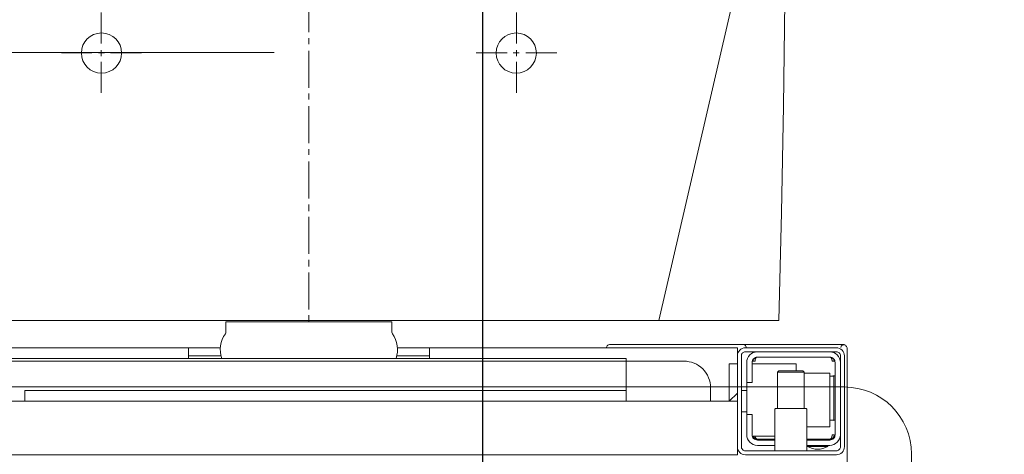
# Model space of a CAD drawing. Header units: millimetres. Extents: x 28291 to 177760, y -399809 to -170937.
# Tile 461 of 656: x 60884 to 60921, y -195400 to -195384. Entities that reach past the tile are written whole.
import ezdxf

# ---------------------------------------------------------------- set-up
doc = ezdxf.new("R2010")
doc.units = ezdxf.units.MM
doc.linetypes.add('HIDDEN2', pattern=[4.7625, 3.175, -1.5875])
doc.layers.get('0').update_dxf_attribs({"lineweight": 0})
for name, color, linetype, lineweight in [('!! 0_Istn-went', 5, 'Continuous', 13), ('!! wymiary osi', 250, 'Continuous', 9), ('Dimension (ISO)', 7, 'Continuous', 25)]:
    doc.layers.add(name, color=color, linetype=linetype, lineweight=lineweight)
doc.layers.add('!! 2_WYBURZENIA DO REMONTU', color=7, linetype='Continuous', lineweight=0, true_color=0x4d4d4d, plot=False)
doc.layers.add('!! 2_WYPOS- SANITARNE - zrealizowane', color=9, linetype='Continuous', lineweight=0, true_color=0x808080)
doc.layers.add('!!_@ wypos sanit nd', color=7, linetype='Continuous', lineweight=0, plot=False)
doc.styles.add('Note Text (ISO)', font='tahoma.ttf')
doc.styles.add('TXT', font='simplex.shx')
doc.dimstyles.new('Default (ISO)', dxfattribs={"dimscale": 5, "dimtxt": 5, "dimasz": 5, "dimexe": 3.175, "dimexo": 0, "dimgap": 0.762, "dimtad": 1, "dimdec": 0, "dimrnd": 1e-08, "dimzin": 0, "dimtxsty": 'Note Text (ISO)', "dimcen": 0.09, "dimdle": 10, "dimclrd": 256, "dimclre": 256, "dimclrt": 256, "dimazin": 0, "dimtfac": 0.70104, "dimtmove": 0, "dimatfit": 3, "dimfxl": 1, "dimtolj": 1, "dimtzin": 0, "dimlwd": -1, "dimlwe": -1, "dimarcsym": 0})
doc.dimstyles.new('DIM50', dxfattribs={"dimscale": 5, "dimtxt": 2.5, "dimasz": 1.5, "dimexe": 0, "dimexo": 0, "dimgap": 0.5, "dimtad": 1, "dimdec": 4, "dimrnd": 0.5, "dimdsep": 46, "dimtxsty": 'TXT', "dimblk1": 'TICK1', "dimblk2": 'TICK1', "dimsah": 1, "dimcen": 0, "dimse1": 1, "dimse2": 1, "dimclrd": 1, "dimclre": 7, "dimclrt": 9, "dimadec": 0, "dimazin": 0, "dimtfac": 1, "dimtdec": 4, "dimtmove": 2, "dimatfit": 3, "dimldrblk": 'TICK1', "dimfxl": 1, "dimtolj": 1, "dimarcsym": 0})

# ---------------------------------------------------------------- blocks, each defined once
blk = doc.blocks.new('A$C351F644B')
for p, q in [((16.707, 35.716), (13.073, 19.983)), ((13.073, 19.983), (-13.073, 19.983)), ((-20, 17.5), (20, 17.5)), ((22.5, 15), (22.5, 2.5))]:
    blk.add_line(p, q)
blk.add_arc((20, 15), 2.5, 0, 90)
blk = doc.blocks.new('A$Cff2eaf8b')
for points in [[(-0.20099, -0.02721), (-0.20099, -0.0722)], [(-0.16, -0.0355), (-0.16, -0.0325), (0.16, -0.0325), (0.16, -0.0355)], [(-0.16, -0.0485), (-0.16, -0.0365)], [(-0.19478, -0.0384), (-0.186, -0.0384)], [(-0.192, -0.038), (-0.192, -0.0384)], [(-0.188, -0.038), (-0.188, -0.0384)], [(-0.16664, -0.0395), (-0.16666, -0.03934), (-0.16669, -0.03923), (-0.16672, -0.03912), (-0.16675, -0.03902), (-0.16679, -0.03892), (-0.16684, -0.03881), (-0.16689, -0.03872), (-0.16695, -0.03863), (-0.16702, -0.03855), (-0.1671, -0.03848), (-0.16718, -0.03843), (-0.16729, -0.0384), (-0.16718, -0.03841), (-0.16708, -0.03842), (-0.16696, -0.03845), (-0.16686, -0.03848), (-0.16677, -0.03851), (-0.16666, -0.03856), (-0.16657, -0.03861), (-0.16646, -0.03868), (-0.16636, -0.03876), (-0.16627, -0.03884), (-0.16618, -0.03894), (-0.1661, -0.03904), (-0.16603, -0.03915), (-0.16598, -0.03926), (-0.16593, -0.03938), (-0.16589, -0.0395), (-0.174, -0.0395)], [(-0.174, -0.0384), (-0.16722, -0.0384)], [(-0.185, -0.063), (-0.1945, -0.063), (-0.1945, -0.043), (-0.186, -0.043)], [(-0.19591, -0.04539), (-0.19602, -0.04539), (-0.19616, -0.04539), (-0.19632, -0.04539), (-0.1965, -0.04539)], [(-0.185, -0.0498), (-0.185, -0.06342), (-0.1845, -0.06392), (-0.1755, -0.06392), (-0.175, -0.06342), (-0.175, -0.0498)], [(-0.1615, -0.0485), (-0.1635, -0.0485)], [(0.16, -0.0555), (0.157, -0.0525), (0.16, -0.0525), (-0.16, -0.0525), (-0.157, -0.0525), (-0.16, -0.0555)], [(-0.157, -0.0525), (-0.157, -0.0665), (-0.16, -0.0665)], [(0.10602, -0.0525), (0.10602, -0.05658), (-0.11847, -0.05658)], [(-0.1615, -0.0565), (-0.1635, -0.0565)], [(-0.1965, -0.06201), (-0.19632, -0.06201), (-0.19616, -0.06201), (-0.19602, -0.06201), (-0.19591, -0.06201)], [(-0.175, -0.06342), (-0.185, -0.06342)], [(-0.182, -0.06392), (-0.182, -0.0665), (-0.1655, -0.0665)], [(-0.16636, -0.06865), (-0.16625, -0.06854), (-0.16619, -0.06847), (-0.16612, -0.06839), (-0.16606, -0.0683), (-0.16601, -0.0682), (-0.16596, -0.06811), (-0.16592, -0.06801), (-0.16589, -0.0679), (-0.16586, -0.0678), (-0.16584, -0.06769), (-0.16583, -0.06759), (-0.16583, -0.06749), (-0.16593, -0.0675), (-0.16607, -0.0675), (-0.1663, -0.0675), (-0.16641, -0.0675), (-0.16651, -0.0675), (-0.16661, -0.0675), (-0.16661, -0.0676), (-0.16662, -0.0677), (-0.16663, -0.0678), (-0.16664, -0.0679), (-0.16665, -0.068), (-0.16667, -0.06811), (-0.1667, -0.06821), (-0.16673, -0.06831), (-0.16676, -0.06841), (-0.1668, -0.06852), (-0.16685, -0.06862), (-0.1669, -0.06871), (-0.16697, -0.0688), (-0.16704, -0.06887), (-0.16712, -0.06893), (-0.16725, -0.069), (-0.19475, -0.069), (-0.19493, -0.0689), (-0.19501, -0.06882), (-0.19508, -0.06874), (-0.19513, -0.06865), (-0.19518, -0.06855), (-0.19522, -0.06846), (-0.19526, -0.06835), (-0.19529, -0.06825), (-0.19532, -0.06813), (-0.19534, -0.06803), (-0.19536, -0.06793), (-0.19537, -0.06783), (-0.19538, -0.06772), (-0.19539, -0.0676), (-0.19539, -0.0675), (-0.19617, -0.06751), (-0.19616, -0.06762), (-0.19615, -0.06772), (-0.19613, -0.06783), (-0.19611, -0.06793), (-0.19607, -0.06803), (-0.19603, -0.06813), (-0.19598, -0.06823), (-0.19593, -0.06832), (-0.19586, -0.06841), (-0.19579, -0.06849), (-0.19572, -0.06857), (-0.19563, -0.06865)], [(-0.03305, -0.0725), (-0.16, -0.0725), (-0.16, -0.0695)], [(-0.045, -0.0725), (-0.045, -0.0685)], [(-0.045, -0.0695), (-0.03283, -0.0695)], [(0.03283, -0.0695), (0.045, -0.0695)], [(0.16, -0.0695), (0.16, -0.0725), (0.03305, -0.0725)], [(0.045, -0.0685), (0.045, -0.0725)]]:
    blk.add_lwpolyline(points)
for points in [[(-0.2, -0.0695), (-0.2, -0.0355, -0.414214), (-0.197, -0.0325), (-0.163, -0.0325, -0.414214), (-0.16, -0.0355), (-0.16, -0.0695, -0.414214), (-0.163, -0.0725), (-0.197, -0.0725, -0.414214)], [(-0.1615, -0.0355), (-0.1615, -0.0695, -0.414214), (-0.163, -0.071), (-0.197, -0.071, -0.414214), (-0.1985, -0.0695), (-0.1985, -0.0355, -0.414214), (-0.197, -0.034), (-0.163, -0.034, -0.414214)]]:
    blk.add_lwpolyline(points, format="xyb", close=True)
for points in [[(-0.1985, -0.04, -0.414214), (-0.1945, -0.036), (-0.18625, -0.036), (-0.18625, -0.03562), (-0.19375, -0.03562), (-0.19375, -0.036)], [(-0.18625, -0.03562, 0.119096), (-0.19, -0.03454, 0.119096), (-0.19375, -0.03562)], [(-0.186, -0.034), (-0.186, -0.0493, 0.414214), (-0.1855, -0.0498), (-0.1745, -0.0498, 0.414214), (-0.174, -0.0493), (-0.174, -0.034)], [(-0.174, -0.036), (-0.1675, -0.036, -0.414214), (-0.1635, -0.04), (-0.16353, -0.0395)], [(-0.186, -0.038), (-0.1945, -0.038, 0.414214), (-0.1965, -0.04), (-0.1965, -0.067, 0.414214), (-0.1945, -0.069), (-0.1675, -0.069, 0.414214), (-0.1655, -0.067), (-0.1655, -0.0595), (-0.1635, -0.0595), (-0.1635, -0.04)], [(-0.1635, -0.0475), (-0.1655, -0.0475), (-0.1655, -0.04, 0.414214), (-0.1675, -0.038), (-0.174, -0.038)], [(-0.1945, -0.06193), (-0.19515, -0.06194), (-0.19542, -0.06194), (-0.1956, -0.06194), (-0.19567, -0.06194, 0.116465), (-0.19589, -0.062), (-0.19601, -0.06205), (-0.19601, -0.04535), (-0.19589, -0.0454, 0.116465), (-0.19567, -0.04546), (-0.19542, -0.04546), (-0.19515, -0.04546), (-0.1945, -0.04547)], [(-0.15, -0.0525), (-0.15, -0.0575, 0.414214), (-0.14, -0.0675), (-0.11847, -0.0675), (-0.11847, -0.0525)], [(-0.1675, -0.071, 0.414214), (-0.1635, -0.067), (-0.1635, -0.0595)], [(-0.1985, -0.067, 0.414214), (-0.1945, -0.071)], [(-0.04, -0.0685), (-0.03255, -0.0685, 0.236962), (-0.03118, -0.07775, -0.154353), (-0.031, -0.07832), (-0.031, -0.08218), (0.031, -0.08218), (0.031, -0.07832, -0.154353), (0.03118, -0.07775, 0.236962), (0.03255, -0.0685), (0.04, -0.0685)], [(-0.20099, -0.0722, 0.198909), (-0.20056, -0.07326, 0.091301), (-0.20011, -0.07356)], [(-0.16237, -0.07369), (-0.1625, -0.07369), (-0.16269, -0.07369), (-0.16294, -0.07369), (-0.16323, -0.07369), (-0.16357, -0.07369), (-0.16393, -0.07369), (-0.16428, -0.07369), (-0.19771, -0.07369), (-0.19841, -0.07369), (-0.19903, -0.07369), (-0.19948, -0.07369), (-0.19961, -0.07369), (-0.19973, -0.07367), (-0.19984, -0.07365), (-0.20003, -0.07359, 0.517033), (-0.1987, -0.07266)], [(-0.1633, -0.0727, 0.412536), (-0.1623, -0.0737), (-0.11251, -0.0737), (-0.11222, -0.07367), (-0.11194, -0.07358), (-0.11168, -0.07345), (-0.11145, -0.07326), (-0.11126, -0.07304), (-0.11112, -0.07278), (-0.11104, -0.0725)]]:
    blk.add_lwpolyline(points, format="xyb")
for points in [[(-0.19467, -0.0384), (-0.19467, -0.0384), (-0.19467, -0.0384), (-0.19466, -0.0384), (-0.19466, -0.0384), (-0.19466, -0.0384), (-0.19466, -0.0384), (-0.19466, -0.0384), (-0.19466, -0.0384), (-0.19466, -0.0384), (-0.19466, -0.0384), (-0.19466, -0.0384), (-0.19466, -0.0384), (-0.19466, -0.0384), (-0.19466, -0.0384), (-0.19467, -0.0384), (-0.19467, -0.0384), (-0.19467, -0.0384), (-0.19467, -0.0384), (-0.19467, -0.0384), (-0.19468, -0.0384), (-0.19468, -0.0384), (-0.19468, -0.0384), (-0.19469, -0.0384), (-0.1947, -0.0384), (-0.19471, -0.0384), (-0.19471, -0.0384), (-0.19471, -0.0384), (-0.19471, -0.0384), (-0.19472, -0.0384), (-0.19472, -0.0384), (-0.19472, -0.0384), (-0.19472, -0.03841), (-0.19473, -0.03841), (-0.19473, -0.03841), (-0.19473, -0.03841), (-0.19473, -0.03841), (-0.19473, -0.03841), (-0.19474, -0.03841), (-0.19474, -0.03841), (-0.19474, -0.03841), (-0.19474, -0.03841), (-0.19474, -0.03841), (-0.19474, -0.03841), (-0.19475, -0.03841), (-0.19475, -0.03841), (-0.19475, -0.03841), (-0.19475, -0.03841), (-0.19476, -0.03841), (-0.19476, -0.03841), (-0.19476, -0.03841), (-0.19476, -0.03841), (-0.19477, -0.03842), (-0.19477, -0.03842), (-0.19477, -0.03842), (-0.19478, -0.03842), (-0.19479, -0.03842), (-0.19479, -0.03842), (-0.1948, -0.03843), (-0.19481, -0.03843), (-0.19481, -0.03843), (-0.19482, -0.03844), (-0.19483, -0.03844), (-0.19484, -0.03844), (-0.19484, -0.03845), (-0.19485, -0.03845), (-0.19486, -0.03845), (-0.19486, -0.03846), (-0.19487, -0.03846), (-0.19488, -0.03847), (-0.19489, -0.03847), (-0.19489, -0.03848), (-0.1949, -0.03848), (-0.19491, -0.03849), (-0.19491, -0.03849), (-0.19492, -0.0385), (-0.19493, -0.0385), (-0.19493, -0.03851), (-0.19494, -0.03851), (-0.19495, -0.03852), (-0.19495, -0.03852), (-0.19496, -0.03853), (-0.19497, -0.03854), (-0.19497, -0.03854), (-0.19498, -0.03855), (-0.19499, -0.03856), (-0.19499, -0.03856), (-0.195, -0.03857), (-0.19501, -0.03858), (-0.19501, -0.03859), (-0.19502, -0.03859), (-0.19503, -0.0386), (-0.19503, -0.03861), (-0.19504, -0.03862), (-0.19505, -0.03862), (-0.19505, -0.03863), (-0.19506, -0.03864), (-0.19507, -0.03865), (-0.19507, -0.03866), (-0.19508, -0.03867), (-0.19508, -0.03868), (-0.19509, -0.03869), (-0.1951, -0.03869), (-0.1951, -0.0387), (-0.19511, -0.03871), (-0.19511, -0.03872), (-0.19512, -0.03873), (-0.19512, -0.03874), (-0.19513, -0.03875), (-0.19514, -0.03876), (-0.19514, -0.03877), (-0.19515, -0.03878), (-0.19515, -0.03879), (-0.19516, -0.0388), (-0.19516, -0.03881), (-0.19517, -0.03882), (-0.19517, -0.03884), (-0.19518, -0.03885), (-0.19518, -0.03886), (-0.19519, -0.03887), (-0.1952, -0.03888), (-0.1952, -0.03889), (-0.19521, -0.0389), (-0.19521, -0.03891), (-0.19521, -0.03893), (-0.19522, -0.03894), (-0.19522, -0.03895), (-0.19523, -0.03896), (-0.19523, -0.03897), (-0.19524, -0.03899), (-0.19524, -0.039), (-0.19525, -0.03901), (-0.19525, -0.03902), (-0.19526, -0.03905), (-0.19527, -0.03907), (-0.19528, -0.0391), (-0.19528, -0.03912), (-0.19529, -0.03915), (-0.1953, -0.03918), (-0.19531, -0.0392), (-0.19531, -0.03923), (-0.19532, -0.03926), (-0.19532, -0.03928), (-0.19533, -0.03931), (-0.19533, -0.03933), (-0.19534, -0.03936), (-0.19534, -0.03939), (-0.19535, -0.03941), (-0.19535, -0.03944), (-0.19536, -0.03947), (-0.19536, -0.03949), (-0.19536, -0.03952), (-0.19537, -0.03955), (-0.19537, -0.03957), (-0.19537, -0.0396), (-0.19537, -0.03961), (-0.19537, -0.03962), (-0.19538, -0.03963), (-0.19538, -0.03963), (-0.19538, -0.03964), (-0.19538, -0.03965), (-0.19538, -0.03965), (-0.19538, -0.03966), (-0.19538, -0.03966), (-0.19538, -0.03967), (-0.19538, -0.03967), (-0.19538, -0.03968), (-0.19538, -0.03969), (-0.19538, -0.03969), (-0.19538, -0.0397), (-0.19538, -0.0397), (-0.19538, -0.0397), (-0.19538, -0.03971), (-0.19538, -0.03971), (-0.19538, -0.03972), (-0.19538, -0.03972), (-0.19538, -0.03972), (-0.19538, -0.03973), (-0.19538, -0.03973), (-0.19538, -0.03973), (-0.19538, -0.03974), (-0.19538, -0.03974), (-0.19538, -0.03974), (-0.19538, -0.03974), (-0.19538, -0.03975), (-0.19538, -0.03975), (-0.19538, -0.03975), (-0.19538, -0.03976), (-0.19538, -0.03976), (-0.19538, -0.03977), (-0.19538, -0.03977), (-0.19539, -0.03978), (-0.19539, -0.03978), (-0.19539, -0.03979), (-0.19539, -0.03979), (-0.19539, -0.03979), (-0.19539, -0.0398), (-0.19539, -0.0398), (-0.19539, -0.03981), (-0.19539, -0.03981), (-0.19539, -0.03982), (-0.19538, -0.03982), (-0.19538, -0.03983), (-0.19538, -0.03983), (-0.19538, -0.03984), (-0.19538, -0.03984), (-0.19538, -0.03984), (-0.19538, -0.03985), (-0.19538, -0.03986), (-0.19538, -0.03986), (-0.19538, -0.03987), (-0.19538, -0.03987), (-0.19538, -0.03987), (-0.19538, -0.03988), (-0.19538, -0.03988), (-0.19538, -0.03989), (-0.19538, -0.03989), (-0.19538, -0.03989), (-0.19538, -0.03989), (-0.19538, -0.0399), (-0.19538, -0.0399), (-0.19539, -0.0399), (-0.19539, -0.0399), (-0.19539, -0.0399), (-0.19539, -0.0399), (-0.19539, -0.0399), (-0.19539, -0.03991), (-0.1954, -0.03991), (-0.1954, -0.03991), (-0.1954, -0.03991), (-0.1954, -0.03991), (-0.1954, -0.03991), (-0.19541, -0.03991), (-0.19541, -0.03991), (-0.19542, -0.03991), (-0.19542, -0.03991), (-0.19543, -0.0399), (-0.19544, -0.0399), (-0.19545, -0.0399), (-0.19545, -0.0399), (-0.19546, -0.0399), (-0.19546, -0.0399), (-0.19547, -0.0399), (-0.19547, -0.0399), (-0.19548, -0.0399), (-0.19549, -0.0399), (-0.1955, -0.0399), (-0.1955, -0.0399), (-0.19551, -0.0399), (-0.19552, -0.0399), (-0.19553, -0.0399), (-0.19554, -0.0399), (-0.19555, -0.0399), (-0.19556, -0.0399), (-0.19557, -0.0399), (-0.19558, -0.0399), (-0.19559, -0.0399), (-0.19561, -0.0399), (-0.19564, -0.0399), (-0.19566, -0.0399), (-0.19568, -0.0399), (-0.1957, -0.0399), (-0.19574, -0.0399), (-0.19576, -0.0399), (-0.19578, -0.0399), (-0.19595, -0.0399), (-0.19596, -0.0399), (-0.19598, -0.0399), (-0.19599, -0.0399), (-0.19601, -0.0399), (-0.19602, -0.0399), (-0.19603, -0.0399), (-0.19604, -0.0399), (-0.19605, -0.0399), (-0.19606, -0.0399), (-0.19607, -0.0399), (-0.19608, -0.0399), (-0.19609, -0.0399), (-0.1961, -0.0399), (-0.19611, -0.0399), (-0.19612, -0.0399), (-0.19613, -0.03989), (-0.19614, -0.03989), (-0.19614, -0.03989), (-0.19615, -0.03989), (-0.19615, -0.03989), (-0.19615, -0.03989), (-0.19615, -0.03989), (-0.19616, -0.03989), (-0.19616, -0.03989), (-0.19616, -0.03989), (-0.19616, -0.0399), (-0.19616, -0.0399), (-0.19616, -0.0399), (-0.19616, -0.0399), (-0.19616, -0.0399), (-0.19617, -0.0399), (-0.19617, -0.03991), (-0.19617, -0.03991), (-0.19617, -0.03991), (-0.19617, -0.03991), (-0.19617, -0.03991), (-0.19617, -0.03991), (-0.19617, -0.03991), (-0.19617, -0.03991), (-0.19617, -0.03991), (-0.19617, -0.03991), (-0.19617, -0.0399), (-0.19617, -0.0399), (-0.19617, -0.0399), (-0.19617, -0.03989), (-0.19617, -0.03989), (-0.19617, -0.03989), (-0.19617, -0.03988), (-0.19617, -0.03987), (-0.19617, -0.03986), (-0.19617, -0.03985), (-0.19617, -0.03984), (-0.19617, -0.03984), (-0.19617, -0.03984), (-0.19617, -0.03983), (-0.19617, -0.03983), (-0.19617, -0.03982), (-0.19617, -0.03982), (-0.19617, -0.03981), (-0.19616, -0.0398), (-0.19616, -0.03979), (-0.19616, -0.03979), (-0.19616, -0.03978), (-0.19616, -0.03978), (-0.19616, -0.03977), (-0.19616, -0.03977), (-0.19616, -0.03977), (-0.19616, -0.03976), (-0.19616, -0.03976), (-0.19616, -0.03975), (-0.19616, -0.03975), (-0.19616, -0.03974), (-0.19616, -0.03974), (-0.19616, -0.03973), (-0.19616, -0.03973), (-0.19616, -0.03972), (-0.19616, -0.03972), (-0.19616, -0.03972), (-0.19616, -0.03972), (-0.19616, -0.03971), (-0.19616, -0.03971), (-0.19616, -0.0397), (-0.19615, -0.0397), (-0.19615, -0.0397), (-0.19615, -0.03969), (-0.19615, -0.03969), (-0.19615, -0.03968), (-0.19615, -0.03967), (-0.19615, -0.03967), (-0.19615, -0.03966), (-0.19615, -0.03966), (-0.19615, -0.03965), (-0.19615, -0.03964), (-0.19614, -0.03964), (-0.19614, -0.03963), (-0.19614, -0.03962), (-0.19614, -0.03962), (-0.19614, -0.03961), (-0.19614, -0.0396), (-0.19614, -0.03959), (-0.19613, -0.03958), (-0.19613, -0.03958), (-0.19613, -0.03957), (-0.19613, -0.03955), (-0.19612, -0.03954), (-0.19612, -0.03952), (-0.19611, -0.0395), (-0.19611, -0.03949), (-0.1961, -0.03947), (-0.1961, -0.03945), (-0.19609, -0.03944), (-0.19609, -0.03942), (-0.19608, -0.03941), (-0.19608, -0.03939), (-0.19607, -0.03937), (-0.19607, -0.03936), (-0.19606, -0.03934), (-0.19605, -0.03933), (-0.19605, -0.03931), (-0.19604, -0.0393), (-0.19603, -0.03928), (-0.19603, -0.03927), (-0.19602, -0.03925), (-0.19601, -0.03923), (-0.196, -0.03922), (-0.196, -0.0392), (-0.19599, -0.03919), (-0.19598, -0.03918), (-0.19597, -0.03916), (-0.19596, -0.03915), (-0.19596, -0.03913), (-0.19595, -0.03912), (-0.19594, -0.0391), (-0.19593, -0.03909), (-0.19592, -0.03907), (-0.19591, -0.03906), (-0.1959, -0.03905), (-0.19589, -0.03903), (-0.19588, -0.03902), (-0.19587, -0.03901), (-0.19586, -0.03899), (-0.19585, -0.03898), (-0.19584, -0.03897), (-0.19583, -0.03895), (-0.19582, -0.03894), (-0.19581, -0.03893), (-0.1958, -0.03891), (-0.19579, -0.0389), (-0.19577, -0.03889), (-0.19576, -0.03888), (-0.19575, -0.03886), (-0.19574, -0.03885), (-0.19573, -0.03884), (-0.19572, -0.03883), (-0.1957, -0.03882), (-0.19569, -0.0388), (-0.19568, -0.03879), (-0.19567, -0.03878), (-0.19565, -0.03877), (-0.19564, -0.03876), (-0.19563, -0.03875), (-0.19562, -0.03874), (-0.1956, -0.03873), (-0.19559, -0.03872), (-0.19558, -0.03871), (-0.19556, -0.0387), (-0.19555, -0.03869), (-0.19554, -0.03868), (-0.19552, -0.03867), (-0.19551, -0.03866), (-0.19549, -0.03865), (-0.19548, -0.03864), (-0.19547, -0.03863), (-0.19545, -0.03862), (-0.19544, -0.03861), (-0.19542, -0.0386), (-0.19541, -0.0386), (-0.19539, -0.03859), (-0.19538, -0.03858), (-0.19536, -0.03857), (-0.19535, -0.03856), (-0.19533, -0.03856), (-0.19532, -0.03855), (-0.1953, -0.03854), (-0.19529, -0.03853), (-0.19527, -0.03853), (-0.19526, -0.03852), (-0.19524, -0.03851), (-0.19522, -0.03851), (-0.19521, -0.0385), (-0.19519, -0.0385), (-0.19518, -0.03849), (-0.19516, -0.03848), (-0.19515, -0.03848), (-0.19513, -0.03847), (-0.19511, -0.03847), (-0.1951, -0.03846), (-0.19508, -0.03846), (-0.19506, -0.03845), (-0.19505, -0.03845), (-0.19503, -0.03845), (-0.19502, -0.03844), (-0.195, -0.03844), (-0.19498, -0.03843), (-0.19497, -0.03843), (-0.19495, -0.03843), (-0.19493, -0.03842), (-0.19492, -0.03842), (-0.19491, -0.03842), (-0.1949, -0.03842), (-0.19489, -0.03842), (-0.19488, -0.03842), (-0.19487, -0.03841), (-0.19486, -0.03841), (-0.19485, -0.03841), (-0.19484, -0.03841), (-0.19483, -0.03841), (-0.19481, -0.03841), (-0.1948, -0.03841), (-0.19479, -0.03841), (-0.19479, -0.03841), (-0.19478, -0.03841), (-0.19478, -0.0384), (-0.19477, -0.0384), (-0.19477, -0.0384), (-0.19476, -0.0384), (-0.19475, -0.0384), (-0.19474, -0.0384), (-0.19474, -0.0384), (-0.19473, -0.0384), (-0.19473, -0.0384), (-0.19471, -0.0384), (-0.19471, -0.0384), (-0.1947, -0.0384), (-0.1947, -0.0384), (-0.19469, -0.0384), (-0.19469, -0.0384), (-0.19469, -0.0384), (-0.19469, -0.0384), (-0.19468, -0.0384), (-0.19468, -0.0384), (-0.19468, -0.0384), (-0.19468, -0.0384), (-0.19467, -0.0384), (-0.19467, -0.0384), (-0.19467, -0.0384)], [(-0.11847, -0.0685), (0.11153, -0.0685), (0.11153, -0.0675), (-0.11847, -0.0675)]]:
    blk.add_lwpolyline(points, close=True)
blk = doc.blocks.new('A$C6ce7c513')
at = {"lineweight": 0}
for points in [[(0, 0), (0, -0.00246)], [(-0.17548, -0.00049), (-0.17646, -0.04094), (-0.1772, -0.08064), (-0.1777, -0.11986)], [(-0.17548, -0.00049), (0.17547, -0.00049)], [(0, -0.00469), (0, -0.0185)], [(0, -0.02072), (0, -0.02318)], [(0, -0.0254), (0, -0.03921)], [(0, -0.04143), (0, -0.0439)], [(0, -0.04612), (0, -0.05993)], [(0, -0.0624), (0, -0.06461)], [(0, -0.06683), (0, -0.08064)], [(0, -0.08311), (0, -0.08533)], [(-0.07757, -0.08557), (-0.07757, -0.09717)], [(0, -0.08755), (0, -0.10136)], [(0.07756, -0.08557), (0.07756, -0.09717)], [(-0.08102, -0.10062), (-0.09261, -0.10062)], [(-0.07633, -0.10062), (-0.07855, -0.10062)], [(-0.07757, -0.09939), (-0.07757, -0.1016)], [(-0.06252, -0.10062), (-0.07411, -0.10062)], [(0.06252, -0.10062), (0.07411, -0.10062)], [(0.07633, -0.10062), (0.07855, -0.10062)], [(0.07756, -0.09939), (0.07756, -0.1016)], [(0.08101, -0.10062), (0.09236, -0.10062)], [(-0.07757, -0.10408), (-0.07757, -0.11567)], [(0, -0.10383), (0, -0.10605)], [(0.07756, -0.10408), (0.07756, -0.11567)], [(0, -0.10827), (0, -0.12208)]]:
    blk.add_lwpolyline(points, dxfattribs=at)
for centre in [(-0.07744, -0.1005), (0.07744, -0.1005)]:
    blk.add_circle(centre, 0.00752, dxfattribs=at)
blk = doc.blocks.new('*D1405')
at = {"layer": 'DEFPOINTS', "color": 0, "transparency": 16777216}
for p in [(-689.76, 120.19), (510.24, 120.19), (510.24, 18.75)]:
    blk.add_point(p, dxfattribs=at)
at = {"layer": 'Dimension (ISO)', "transparency": 16777216}
for p, q in [((-689.76, 120.19), (-689.76, 2.88)), ((510.24, 120.19), (510.24, 2.88)), ((-664.76, 18.75), (485.24, 18.75))]:
    blk.add_line(p, q, dxfattribs=at)
for points in [[(-664.76, 22.92), (-664.76, 14.58), (-689.76, 18.75)], [(485.24, 22.92), (485.24, 14.58), (510.24, 18.75)]]:
    blk.add_solid(points, dxfattribs=at)
at = {"layer": 'Dimension (ISO)', "lineweight": 9, "transparency": 16777216, "insert": (-160.63, 48.6), "char_height": 25, "attachment_point": 1, "style": 'Note Text (ISO)'}
blk.add_mtext('\\A1;1200', dxfattribs=at)
blk = doc.blocks.new('TICK1')
at = {"color": 0}
for p, q in [((0, -1.4), (0, 1.4)), ((0, 0), (-1, 0))]:
    blk.add_line(p, q, dxfattribs=at)
at = {"color": 2}
blk.add_line((-1, -1), (1, 1), dxfattribs=at)
blk = doc.blocks.new('*D2728')
at = {"layer": '!! wymiary osi', "color": 1, "lineweight": -2, "transparency": 16777216}
blk.add_line((60901.047, -195260.628), (60901.047, -195407.628), dxfattribs=at)
at = {"layer": 'DEFPOINTS', "color": 0, "transparency": 16777216}
for p in [(60824.567, -195253.128), (60824.567, -195415.128), (60901.047, -195415.128)]:
    blk.add_point(p, dxfattribs=at)
at = {"layer": '!! wymiary osi', "color": 1, "lineweight": -2, "transparency": 16777216, "xscale": 7.5, "yscale": 7.5, "zscale": 7.5}
for p, rotation in [((60901.047, -195253.128), 90), ((60901.047, -195415.128), 270)]:
    blk.add_blockref('TICK1', p, dxfattribs=dict(at, rotation=rotation))
at = {"layer": '!! wymiary osi', "color": 9, "transparency": 16777216, "insert": (60892.297, -195272.907), "char_height": 12.5, "attachment_point": 5, "rotation": 90, "style": 'TXT'}
blk.add_mtext('\\A1;162', dxfattribs=at)
blk = doc.blocks.new('A$C11ef928a')
at = {"layer": 'Dimension (ISO)', "lineweight": 9}
dim = blk.add_linear_dim(base=(510.24, 18.75), p1=(-689.76, 120.19), p2=(510.24, 120.19), angle=180, dimstyle='Default (ISO)', override={"dimdec": 0, "dimlfac": 1, "dimtp": 0, "dimtm": 0, "dimtdec": 2, "dimtofl": 0, "dimatfit": 1}, dxfattribs=at)
dim.commit()
dim.dimension.update_dxf_attribs({"geometry": '*D1405', "text_midpoint": (-125.68, 18.75), "dimtype": 128})

msp = doc.modelspace()

# ---------------------------------------------------------------- linework, layer by layer
at = {"layer": '!! 0_Istn-went'}
msp.add_lwpolyline([(60893.27415, -195385.12813), (60853.22762, -195385.12813)], dxfattribs=at)

# ---------------------------------------------------------------- block references
at = {"layer": '!! 2_WYBURZENIA DO REMONTU', "linetype": 'HIDDEN2', "ltscale": 3}
msp.add_blockref('A$C351F644B', (60894.56735, -195415.12813), dxfattribs=at)
at = {"layer": '!! 2_WYPOS- SANITARNE - zrealizowane', "xscale": 100, "yscale": 100, "zscale": 100, "rotation": 180}
msp.add_blockref('A$C6ce7c513', (60894.56718, -195395.19409), dxfattribs=at)
at = {"layer": '!!_@ wypos sanit nd', "xscale": 100, "yscale": 100, "zscale": 100, "rotation": 180}
msp.add_blockref('A$Cff2eaf8b', (60894.56718, -195403.41209), dxfattribs=at)
at = {"xscale": -0.1, "yscale": 0.1, "zscale": 0.1, "rotation": 90}
msp.add_blockref('A$C11ef928a', (82225.12684, -195364.3052), dxfattribs=at)

# ---------------------------------------------------------------- dimensions: what is measured, and where the dimension line sits
at = {"layer": '!! wymiary osi'}
dim = msp.add_linear_dim(base=(60901.04731, -195415.12813), p1=(60824.56735, -195253.12813), p2=(60824.56735, -195415.12813), angle=90, dimstyle='DIM50', dxfattribs=at)
dim.commit()
dim.dimension.update_dxf_attribs({"geometry": '*D2728', "text_midpoint": (60892.29731, -195272.90709), "dimtype": 160})

doc.saveas('drawing.dxf')
